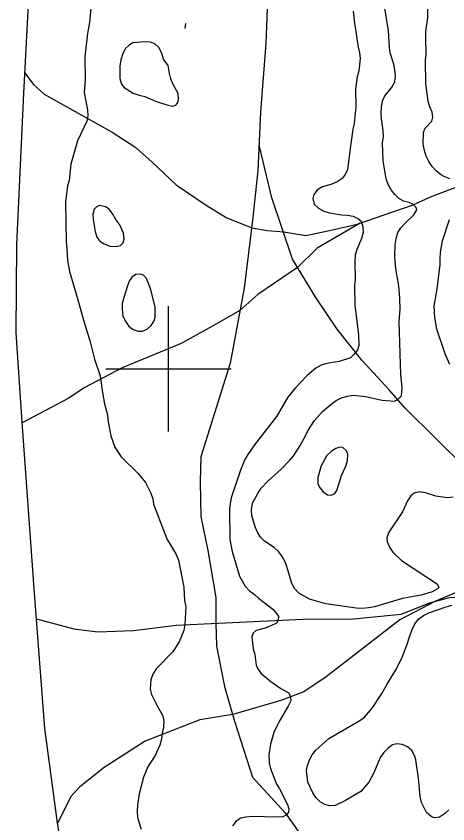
# Model space of a CAD drawing. Extents: x 282461 to 284471, y 5554090 to 5557646.
# Drawn here: x 282575.7 to 282644.6, y 5554527.3 to 5554656.3 of the extents above; entities that cross this region are included whole.
import ezdxf

# ---------------------------------------------------------------- set-up
doc = ezdxf.new("R2010")
doc.units = 0
for name, color, linetype in [('Niveau 2', 7, 'Continuous'), ('Niveau 22', 7, 'Continuous'), ('Niveau 3', 7, 'Continuous'), ('Niveau 61', 7, 'Continuous')]:
    doc.layers.add(name, color=color, linetype=linetype)

msp = doc.modelspace()

# ---------------------------------------------------------------- linework, layer by layer
at = {"layer": 'Niveau 2'}
for points in [[(282587.81, 5554660.11), (282587.37, 5554655.35), (282587.05, 5554653.55), (282586.65, 5554649.84), (282586.66, 5554646.13), (282586.52, 5554644.15), (282587.03, 5554641.38), (282587.1, 5554640.45), (282586.94, 5554639.58), (282585.44, 5554636.43), (282584.4, 5554632.7), (282584.1, 5554630.09), (282583.88, 5554629.22), (282583.52, 5554626.66), (282583.63, 5554620.23), (282583.77, 5554619.25), (282583.86, 5554617.33), (282584.18, 5554615.54), (282585.47, 5554611.27), (282586.39, 5554607.81), (282587.49, 5554604.35), (282588.18, 5554601.58), (282589.09, 5554598.87), (282589.43, 5554596.21), (282589.75, 5554594.42), (282590.24, 5554592.69), (282590.31, 5554591.88), (282590.76, 5554589.33), (282591.43, 5554587.49), (282592.44, 5554585.94), (282595.15, 5554583.32), (282596.33, 5554581.83), (282597.17, 5554580.16), (282597.47, 5554579.24), (282597.61, 5554578.37), (282599.73, 5554572.84), (282601.22, 5554570.37), (282601.58, 5554569.45), (282602.41, 5554565.12), (282602.56, 5554562.98), (282602.75, 5554562.05), (282602.57, 5554559.15), (282602.41, 5554558.22), (282601.69, 5554556.42), (282600.67, 5554554.83), (282598, 5554552.07), (282597.49, 5554551.25), (282597.16, 5554550.32), (282597.07, 5554548.87), (282597.26, 5554548), (282598.1, 5554546.28), (282599.06, 5554544.61), (282599.24, 5554543.75), (282599.2, 5554542.76), (282598.99, 5554541.83), (282598.89, 5554540.84), (282598.62, 5554539.91), (282597.78, 5554538.16), (282596.76, 5554536.52), (282595.98, 5554534.77), (282595.28, 5554532.15), (282595.02, 5554530.3), (282594.98, 5554529.31), (282595.05, 5554528.33), (282595.61, 5554526.48)], [(282644.9, 5554630.34), (282644.09, 5554630.68), (282643.39, 5554631.07), (282642.69, 5554631.64), (282642.1, 5554632.32), (282641.56, 5554633.12), (282641.14, 5554633.99), (282640.84, 5554634.91), (282640.65, 5554635.89), (282640.67, 5554637.79), (282640.95, 5554638.44), (282642.03, 5554639.55), (282642.19, 5554640.19), (282642.06, 5554641), (282641.7, 5554641.86), (282641.46, 5554642.78), (282641.06, 5554645.61), (282641, 5554649.31), (282641.1, 5554650.24), (282641.05, 5554653.01), (282641.09, 5554653.88), (282641.4, 5554656.08), (282641.4, 5554659.26)], [(282635.25, 5554571.53), (282635.78, 5554570.73), (282637.19, 5554569.42), (282642.92, 5554565.63), (282643.16, 5554565.11), (282642.93, 5554564.88), (282642.07, 5554564.4), (282641.21, 5554564.1), (282640.29, 5554563.85), (282637.35, 5554563.35), (282632.87, 5554562), (282631.89, 5554561.82), (282630.91, 5554561.74), (282629.92, 5554561.79), (282625.12, 5554562.46), (282622.5, 5554563.23), (282620.81, 5554564.19), (282620.16, 5554564.87), (282619.69, 5554565.74), (282618.89, 5554568.44), (282618.59, 5554569.19), (282618.11, 5554570.05), (282617.58, 5554570.79), (282616.87, 5554571.48), (282615.29, 5554572.5), (282614.65, 5554573.12), (282614.17, 5554573.92), (282613.81, 5554574.79), (282613.26, 5554576.57), (282613.24, 5554577.56), (282613.4, 5554578.54), (282614.24, 5554580.12), (282614.8, 5554580.94), (282615.88, 5554582.11), (282617.99, 5554583.99), (282619.35, 5554585.4), (282619.97, 5554586.17), (282620.98, 5554587.74), (282621.88, 5554589.32), (282622.21, 5554590.13), (282623.28, 5554591.77), (282624.59, 5554593.18), (282625.95, 5554594.36), (282626.75, 5554594.95), (282627.61, 5554595.37), (282628.53, 5554595.67), (282629.51, 5554595.8), (282631.42, 5554595.6), (282634.09, 5554595.01), (282636.06, 5554594.86), (282636.57, 5554595.1), (282637.2, 5554595.69), (282637.29, 5554597.08), (282637.08, 5554599.05), (282636.82, 5554607.55), (282636.96, 5554609.52), (282636.93, 5554611.31), (282636.73, 5554613.28), (282636.27, 5554615.99), (282636.13, 5554617.9), (282636.15, 5554619.87), (282636.31, 5554620.85), (282636.58, 5554621.78), (282637.09, 5554622.54), (282637.71, 5554623.25), (282639.13, 5554624.6), (282639.64, 5554625.42), (282639.52, 5554625.76), (282638.99, 5554626.33), (282638.4, 5554626.56), (282637.48, 5554626.77), (282636.77, 5554627.23), (282636.13, 5554627.85), (282635.54, 5554628.6), (282635.06, 5554629.46), (282634.76, 5554630.38), (282634.24, 5554633.21), (282634.14, 5554636.1), (282634.29, 5554637.08), (282634.28, 5554638.07), (282634.01, 5554639.97), (282633.94, 5554640.9), (282633.98, 5554641.83), (282634.14, 5554642.81), (282634.53, 5554643.63), (282635.72, 5554645.09), (282636.11, 5554645.91), (282636.21, 5554646.78), (282636.13, 5554647.76), (282635.94, 5554648.69), (282635.39, 5554650.47), (282635.26, 5554651.34), (282635.1, 5554654), (282634.39, 5554658.27)], [(282629.46, 5554657.13), (282629.66, 5554655.23), (282630.25, 5554651.41), (282630.5, 5554650.49), (282630.57, 5554649.56), (282630.37, 5554647.59), (282630.1, 5554646.66), (282629.84, 5554644.69), (282629.89, 5554641.85), (282629.65, 5554639.18), (282629.43, 5554638.31), (282629.02, 5554635.58), (282628.56, 5554631.86), (282628.17, 5554631.05), (282627.72, 5554630.4), (282626.92, 5554629.87), (282626.06, 5554629.51), (282624.39, 5554629.02), (282623.7, 5554628.55), (282623.19, 5554627.84), (282623.03, 5554627.2), (282623.22, 5554626.34), (282623.92, 5554625.65), (282624.8, 5554625.2), (282625.67, 5554624.93), (282627.59, 5554624.61), (282628.57, 5554624.57), (282629.44, 5554624.41), (282630.31, 5554623.96), (282630.73, 5554623.62), (282631.03, 5554622.69), (282631.05, 5554621.77), (282630.77, 5554620.84), (282630.05, 5554619.09), (282629.78, 5554618.16), (282629.74, 5554617.17), (282629.79, 5554614.22), (282629.69, 5554613.35), (282629.74, 5554610.11), (282630.34, 5554605.48), (282630.37, 5554603.69), (282630.15, 5554602.99), (282629.53, 5554602.23), (282629.02, 5554601.75), (282627.24, 5554601.21), (282625.27, 5554600.89), (282624.35, 5554600.58), (282623.5, 5554600.1), (282622.13, 5554598.93), (282620.2, 5554596.93), (282619.01, 5554595.46), (282617.72, 5554593.18), (282617.21, 5554592.42), (282613.7, 5554587.85), (282612.63, 5554586.33), (282612.18, 5554585.51), (282611.46, 5554583.82), (282609.97, 5554579.39), (282609.81, 5554578.52), (282609.71, 5554577.6), (282609.8, 5554572.73), (282610.12, 5554570.83), (282611.34, 5554566.91), (282612.24, 5554565.3), (282612.89, 5554564.56), (282613.71, 5554563.99), (282614.35, 5554563.36), (282616.64, 5554561.6), (282617.29, 5554560.86), (282617.53, 5554560.46), (282617.48, 5554559.88), (282617.2, 5554559.41), (282616.34, 5554558.94), (282615.42, 5554558.57), (282613.98, 5554558.21), (282613.52, 5554557.79), (282613.3, 5554557.21), (282613.51, 5554555.3), (282613.76, 5554554.38), (282613.96, 5554552.7), (282614.26, 5554552.07), (282614.79, 5554551.33), (282616.32, 5554550.08), (282617.9, 5554548.94), (282619.18, 5554548.27), (282619.48, 5554547.64), (282619.49, 5554547), (282619.1, 5554546.12), (282617.64, 5554543.67), (282616.8, 5554541.92), (282616.26, 5554540.06), (282616, 5554538.38), (282616.08, 5554537.1), (282616.27, 5554536.18), (282617.24, 5554533.65)], [(282599.17, 5554649.48), (282598.92, 5554650.46), (282598.44, 5554651.32), (282597.79, 5554651.94), (282597.1, 5554652.17), (282596.23, 5554652.27), (282594.27, 5554652.06), (282593.75, 5554651.76), (282593.07, 5554651.12), (282592.62, 5554650.24), (282592.35, 5554649.37), (282592.19, 5554648.38), (282592.22, 5554646.41), (282592.47, 5554645.49), (282592.88, 5554644.97), (282594.35, 5554644.07), (282595.28, 5554643.74), (282596.21, 5554643.52), (282597.89, 5554642.79), (282599.7, 5554642.19), (282600.63, 5554641.97), (282601.14, 5554642.15), (282601.48, 5554642.56), (282601.59, 5554643.08), (282601.52, 5554644.01), (282600.74, 5554645.45), (282600.38, 5554646.31), (282600.13, 5554647.17), (282599.94, 5554648.44), (282599.17, 5554649.48)], [(282592.22, 5554623.01), (282591.57, 5554623.87), (282591.09, 5554624.73), (282590.5, 5554625.54), (282589.92, 5554625.87), (282588.99, 5554626.09), (282588.47, 5554625.91), (282588.13, 5554625.5), (282587.91, 5554624.74), (282587.93, 5554623.87), (282588.25, 5554621.97), (282588.56, 5554621.05), (282589.03, 5554620.42), (282589.73, 5554619.96), (282590.66, 5554619.63), (282591.65, 5554619.53), (282592.34, 5554619.71), (282592.73, 5554620.13), (282592.9, 5554620.71), (282592.82, 5554621.69), (282592.22, 5554623.01)], [(282644.89, 5554600.68), (282644.23, 5554602.23), (282642.83, 5554606.37), (282642.51, 5554608.21), (282642.42, 5554610.06), (282642.89, 5554612.73), (282643.35, 5554616.67), (282643.33, 5554617.65), (282643.43, 5554618.58), (282643.74, 5554620.44), (282644.84, 5554623.86)], [(282597.83, 5554609.84), (282597.14, 5554612.67), (282596.47, 5554614.45), (282596, 5554614.97), (282595.48, 5554615.13), (282594.79, 5554615.06), (282594.16, 5554614.7), (282593.76, 5554614.12), (282593.43, 5554613.25), (282592.83, 5554611.38), (282592.61, 5554610.45), (282592.57, 5554609.47), (282592.7, 5554608.49), (282593.06, 5554607.68), (282593.6, 5554606.88), (282594.24, 5554606.37), (282595.12, 5554606.03), (282595.81, 5554606.04), (282596.56, 5554606.35), (282597.24, 5554606.93), (282597.69, 5554607.69), (282597.85, 5554608.22), (282597.83, 5554609.84)], [(282627.48, 5554582.6), (282627.53, 5554582.89), (282628.31, 5554584.46), (282628.58, 5554585.39), (282628.62, 5554586.37), (282628.38, 5554586.89), (282627.8, 5554587.46), (282627.33, 5554587.51), (282626.7, 5554587.27), (282625.96, 5554586.79), (282625.28, 5554586.15), (282624.38, 5554584.51), (282623.84, 5554582.65), (282623.8, 5554581.67), (282624.04, 5554581.15), (282624.63, 5554580.41), (282625.39, 5554579.9), (282625.96, 5554579.85), (282626.54, 5554580.09), (282626.87, 5554580.56), (282627.48, 5554582.6)], [(282645.45, 5554579.5), (282644.47, 5554579.43), (282642.68, 5554579.69), (282640.99, 5554580.18), (282640.01, 5554580.34), (282639.2, 5554580.16), (282638.69, 5554579.74), (282638.12, 5554578.92), (282637.34, 5554577.18), (282635.15, 5554573.9), (282634.82, 5554573.03), (282634.88, 5554572.45), (282635.25, 5554571.53)], [(282644.75, 5554529.56), (282644.07, 5554528.91), (282643.27, 5554528.38), (282642.46, 5554528.31), (282641.94, 5554528.53), (282641.17, 5554529.15), (282640.39, 5554530.76), (282640.15, 5554531.68), (282639.87, 5554534.63), (282639.47, 5554537.57), (282639.28, 5554538.27), (282638.81, 5554539.07), (282638.16, 5554539.64), (282637.29, 5554540.03), (282636.42, 5554540.13), (282635.73, 5554539.95), (282635.05, 5554539.42), (282634.36, 5554538.71), (282633.8, 5554537.95), (282632.74, 5554535.5), (282631.96, 5554533.99), (282630.71, 5554532.52), (282628.26, 5554531.04), (282626.59, 5554530.26), (282625.73, 5554530.19), (282624.92, 5554530.41), (282624.21, 5554530.86), (282623.51, 5554531.54), (282623.03, 5554532.29), (282622.25, 5554534.01), (282621.99, 5554535.86), (282622.15, 5554536.67), (282622.48, 5554537.54), (282622.93, 5554538.36), (282623.49, 5554539.12), (282625.6, 5554540.95), (282630.52, 5554543.86), (282631.26, 5554544.39), (282632.51, 5554545.8), (282634.03, 5554548.14), (282634.93, 5554549.77), (282636.39, 5554552.11), (282637.28, 5554553.97), (282638, 5554555.72), (282638.55, 5554557.52), (282638.88, 5554558.39), (282639.33, 5554559.27), (282639.89, 5554560.03), (282640.69, 5554560.62), (282641.55, 5554561.04), (282644.31, 5554562.01), (282645.23, 5554562.25)], [(282617.24, 5554533.65), (282617.71, 5554532.9), (282618.97, 5554530.43), (282619.21, 5554529.74), (282619.16, 5554529.22), (282618.82, 5554528.75), (282618.25, 5554528.45), (282617.27, 5554528.38), (282613.34, 5554528.49), (282612.35, 5554528.42), (282611.55, 5554528.23), (282610.8, 5554527.76), (282610.18, 5554527)]]:
    msp.add_lwpolyline(points, dxfattribs=at)
at = {"layer": 'Niveau 22'}
for points in [[(282595.01, 5554492.7), (282590.26, 5554492.8), (282588.4, 5554493.12), (282586.75, 5554494.72), (282585.49, 5554499.86), (282584.99, 5554509.01), (282584.05, 5554516.53), (282582.24, 5554527.51), (282580.24, 5554542.55), (282578.58, 5554564.16), (282576.6, 5554591.5), (282575.66, 5554605.74), (282575.77, 5554619.89), (282576.87, 5554644.06), (282577.75, 5554660.31)], [(282615.85, 5554660.36), (282615.53, 5554652.01), (282614.68, 5554640.99), (282614.26, 5554631.71), (282613.46, 5554624.16), (282612.04, 5554612.89), (282609.81, 5554600.92), (282605.17, 5554585.98)], [(282577.04, 5554647.28), (282578.35, 5554645.47), (282580.11, 5554643.88), (282591.01, 5554637.83), (282594.63, 5554635.45), (282597.34, 5554633.06), (282601.22, 5554629.41), (282606.02, 5554626.13), (282609.18, 5554624.21), (282613.26, 5554622.55), (282615.81, 5554622.11), (282618.37, 5554621.87), (282621.92, 5554621.29), (282626.19, 5554622.2), (282630.11, 5554623.1), (282638.86, 5554626.15), (282642.07, 5554627.61), (282647.46, 5554629.62)], [(282666.4, 5554565.37), (282663.9, 5554567.74), (282658.48, 5554573.68), (282653.07, 5554578.92), (282647.43, 5554584.15), (282637.79, 5554593.72), (282635.2, 5554596.66), (282630.84, 5554601.39), (282626.93, 5554606.36), (282623.48, 5554611.38), (282619.78, 5554617.55), (282616.49, 5554627.35), (282614.44, 5554635.79)], [(282630.59, 5554623.27), (282623.72, 5554619.27), (282620.58, 5554616.22), (282614.23, 5554611.88), (282611.38, 5554609.35), (282607.39, 5554607.03), (282602, 5554604.04), (282592.58, 5554600.19), (282586.61, 5554597.05), (282583.98, 5554595.27), (282576.61, 5554591.39)], [(282605.17, 5554585.98), (282605.05, 5554581.99), (282605.14, 5554576.43), (282606.28, 5554571), (282607.56, 5554563.49), (282607.54, 5554559.38), (282607.67, 5554555.72), (282608.94, 5554549.25), (282610.54, 5554543.71), (282613.38, 5554534.8)], [(282578.89, 5554560.09), (282584.87, 5554558.48), (282588.71, 5554558), (282594.38, 5554558.2), (282601.23, 5554559.07), (282621.41, 5554560), (282629.51, 5554560.09), (282637.13, 5554560.83), (282641.72, 5554562.63), (282644.83, 5554563.49), (282648.3, 5554563.54), (282651.41, 5554563.82), (282664.21, 5554565.53), (282667.8, 5554565.27), (282678.32, 5554563.28), (282686.06, 5554562.63), (282691.63, 5554561.63), (282700.9, 5554561.12), (282707.03, 5554561.29), (282710.26, 5554560.98), (282715.97, 5554560.86), (282723.14, 5554560.97), (282728.93, 5554560.37), (282734.88, 5554559.17)], [(282648.11, 5554565.18), (282642.63, 5554562.88), (282636.92, 5554559.9), (282625.16, 5554550.84), (282621.61, 5554548.42), (282617.93, 5554547.05), (282610.23, 5554544.78), (282605.01, 5554543.95), (282596.26, 5554540.52), (282589.73, 5554536.32), (282585.85, 5554533.25), (282584.37, 5554531.72), (282582.26, 5554527.37)], [(282613.38, 5554534.8), (282618.59, 5554529.11), (282620.96, 5554525.79), (282624.6, 5554522.14), (282627.41, 5554520.22), (282630.56, 5554518.99), (282637.52, 5554517.82), (282639.48, 5554517.85), (282644.41, 5554518.37)]]:
    msp.add_lwpolyline(points, dxfattribs=at)
at = {"layer": 'Niveau 3'}
msp.add_line((282602.62, 5554654.38), (282602.74, 5554655.17), dxfattribs=at)
at = {"layer": 'Niveau 61'}
for points in [[(282600, 5554590), (282600, 5554610)], [(282590, 5554600), (282610, 5554600)]]:
    msp.add_lwpolyline(points, dxfattribs=at)

doc.saveas('drawing.dxf')
